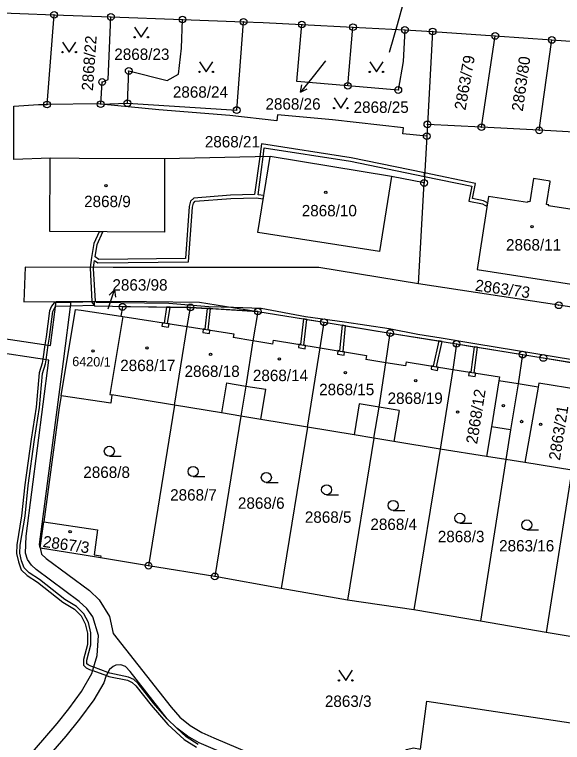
# Model space of a CAD drawing. Extents: x -644096 to -634268, y -1141430 to -1133463.
# Drawn here: x -639879.7 to -639798, y -1138498.1 to -1138389.6 of the extents above; entities that cross this region are included whole.
import ezdxf

# ---------------------------------------------------------------- set-up
doc = ezdxf.new("R2010")
doc.units = 0
for name, color, linetype in [('_CIVIL_CONSTRUCTION', 7, 'Continuous'), ('B_Hranice _3D', 7, 'Continuous'), ('M_Svah_Nasyp', 7, 'Continuous'), ('M_Svah_Zarez', 7, 'Continuous'), ('spodek_zarez', 7, 'Continuous'), ('svrsek_osa_sjezdy', 7, 'Continuous'), ('svrsek_osa_terminal_VRT', 7, 'Continuous'), ('svrsek_osa_VRT', 7, 'Continuous'), ('svrsek_popisy_VRT', 7, 'Continuous'), ('terminal_VRT', 7, 'Continuous')]:
    doc.layers.add(name, color=color, linetype=linetype)

msp = doc.modelspace()

# ---------------------------------------------------------------- linework, layer by layer
at = {"layer": '_CIVIL_CONSTRUCTION'}
for centre, radius in [((-639873.83, -1138389.62), 0.5), ((-639873.83, -1138389.62), 0.0303), ((-639865.35, -1138389.93), 0.5), ((-639865.35, -1138389.93), 0.0303), ((-639854.69, -1138390.32), 0.5), ((-639854.69, -1138390.32), 0.0303), ((-639845.58, -1138390.65), 0.5), ((-639845.58, -1138390.65), 0.0303), ((-639836.89, -1138391.06), 0.5), ((-639836.89, -1138391.06), 0.0303), ((-639829.27, -1138391.46), 0.5), ((-639829.27, -1138391.46), 0.0303), ((-639821.53, -1138391.87), 0.5), ((-639821.53, -1138391.87), 0.0303), ((-639817.4, -1138392.09), 0.5), ((-639817.4, -1138392.09), 0.0303), ((-639808.06, -1138392.76), 0.5), ((-639808.06, -1138392.76), 0.0303), ((-639799.64, -1138393.36), 0.5), ((-639799.64, -1138393.36), 0.0303), ((-639862.7, -1138397.98), 0.5), ((-639862.7, -1138397.98), 0.0303), ((-639866.66, -1138399.63), 0.5), ((-639866.66, -1138399.63), 0.0303), ((-639830.03, -1138400.19), 0.5), ((-639830.03, -1138400.19), 0.0303), ((-639822.52, -1138400.82), 0.5), ((-639822.52, -1138400.82), 0.0303), ((-639874.88, -1138402.98), 0.5), ((-639874.88, -1138402.98), 0.0303), ((-639866.88, -1138402.92), 0.5), ((-639866.88, -1138402.92), 0.0303), ((-639862.9, -1138402.8), 0.5), ((-639862.9, -1138402.8), 0.0303), ((-639846.61, -1138403.81), 0.5), ((-639846.61, -1138403.81), 0.0303), ((-639818.18, -1138405.94), 0.5), ((-639818.18, -1138405.94), 0.0303), ((-639810.13, -1138406.37), 0.5), ((-639818.28, -1138407.69), 0.5), ((-639810.13, -1138406.37), 0.0303), ((-639801.51, -1138406.83), 0.5), ((-639801.51, -1138406.83), 0.0303), ((-639818.28, -1138407.69), 0.0303), ((-639818.68, -1138414.67), 0.5), ((-639818.68, -1138414.67), 0.0303), ((-639863.61, -1138433.15), 0.5), ((-639863.61, -1138433.15), 0.0303), ((-639853.49, -1138433.22), 0.5), ((-639853.49, -1138433.22), 0.0303), ((-639843.46, -1138433.84), 0.5), ((-639798.6, -1138432.91), 0.5), ((-639798.6, -1138432.91), 0.0303), ((-639843.46, -1138433.84), 0.0303), ((-639833.59, -1138435.44), 0.5), ((-639833.59, -1138435.44), 0.0303), ((-639823.72, -1138437.05), 0.5), ((-639823.72, -1138437.05), 0.0303), ((-639813.85, -1138438.65), 0.5), ((-639813.85, -1138438.65), 0.0303), ((-639803.98, -1138440.26), 0.5), ((-639803.98, -1138440.26), 0.0303), ((-639800.9, -1138440.76), 0.5), ((-639800.9, -1138440.76), 0.0303), ((-639859.75, -1138471.72), 0.5), ((-639859.75, -1138471.72), 0.0303), ((-639849.88, -1138473.32), 0.5), ((-639849.88, -1138473.32), 0.0303)]:
    msp.add_circle(centre, radius, dxfattribs=at)
at = {"layer": 'B_Hranice _3D'}
for points in [[(-639830.56, -1138435.44), (-639836.35, -1138434.61), (-639842.95, -1138433.4), (-639847.06, -1138433.25), (-639850.74, -1138433.12), (-639856.73, -1138432.66), (-639867.53, -1138432.5), (-639867.66, -1138432.31), (-639867.95, -1138427.4), (-639867.93, -1138427.27), (-639867.8, -1138426.24), (-639867.29, -1138426.57), (-639853.79, -1138426.43), (-639853.18, -1138418.26), (-639853.03, -1138417.67), (-639852.78, -1138417.4), (-639847.49, -1138416.99), (-639843.72, -1138416.89), (-639842.64, -1138417.04), (-639842.56, -1138416.54), (-639843.43, -1138416.43), (-639842.67, -1138410.76), (-639842.49, -1138409.42), (-639829.62, -1138411.42), (-639818.62, -1138413.69), (-639818.59, -1138413.19), (-639829.53, -1138410.92), (-639842.91, -1138408.84), (-639843.17, -1138410.77), (-639843.93, -1138416.4), (-639847.51, -1138416.49), (-639853.01, -1138416.92), (-639853.48, -1138417.41), (-639853.68, -1138418.18), (-639854.25, -1138425.93), (-639867.15, -1138426.07), (-639867.72, -1138425.69), (-639867.42, -1138423.83), (-639866.57, -1138421.95), (-639867.11, -1138421.94)], [(-639867.11, -1138421.94), (-639867.9, -1138423.69), (-639868.24, -1138425.77), (-639868.43, -1138427.26), (-639868.45, -1138427.38), (-639868.19, -1138432.31), (-639868.18, -1138432.44), (-639867.79, -1138433), (-639857.05, -1138433.2), (-639856.54, -1138433.2), (-639853.49, -1138433.22), (-639850.99, -1138433.37), (-639850.49, -1138433.41), (-639843.46, -1138433.84), (-639836.65, -1138434.94), (-639836.16, -1138435.02), (-639833.59, -1138435.44), (-639830.89, -1138435.88), (-639830.4, -1138435.96), (-639823.72, -1138437.05), (-639816.46, -1138438.23), (-639815.96, -1138438.31), (-639813.85, -1138438.65), (-639811.21, -1138439.08), (-639810.72, -1138439.16), (-639803.98, -1138440.26), (-639800.9, -1138440.76), (-639796.86, -1138441.41)], [(-639867.78, -1138432.41), (-639871.28, -1138432.47), (-639873.56, -1138432.52), (-639873.83, -1138432.52), (-639874.23, -1138433.04), (-639874.49, -1138433.71), (-639874.99, -1138437.6), (-639875.22, -1138438.79), (-639875.51, -1138440.96), (-639875.59, -1138441.53), (-639876.03, -1138442.98), (-639876.49, -1138448.08), (-639877.24, -1138452.85), (-639878.2, -1138459.69), (-639878.66, -1138464.27), (-639879.38, -1138468.6), (-639879.41, -1138469.89), (-639879.14, -1138471.16), (-639878.73, -1138472.34), (-639877.86, -1138473.19), (-639876.3, -1138474.16), (-639872.51, -1138477.16), (-639870.78, -1138478.2), (-639869.77, -1138479.2), (-639869.18, -1138480.39), (-639868.85, -1138481.78), (-639868.84, -1138483.48), (-639869.43, -1138485.71), (-639869.46, -1138486.53), (-639869.03, -1138486.94), (-639868.54, -1138487.17), (-639868.05, -1138487.35), (-639866.02, -1138488.1), (-639865.67, -1138488.23), (-639862.89, -1138488.8), (-639862.2, -1138489.12), (-639861.63, -1138489.62), (-639859.37, -1138492.53), (-639856.89, -1138495.38), (-639854.42, -1138497.62), (-639852.58, -1138498.79)], [(-639878.16, -1138464.33), (-639877.7, -1138459.75), (-639876.74, -1138452.93), (-639875.99, -1138448.14), (-639875.53, -1138443.08), (-639875.09, -1138441.63), (-639875.01, -1138441.03), (-639874.73, -1138438.86), (-639874.49, -1138437.68), (-639874.01, -1138433.83), (-639873.62, -1138433.02), (-639871.34, -1138432.98), (-639867.78, -1138432.91), (-639867.78, -1138432.41)], [(-639712.02, -1138454.63), (-639717.5, -1138453.86), (-639728.31, -1138451.98), (-639731.01, -1138451.91), (-639739.8, -1138450.2), (-639751.66, -1138448.36), (-639756.98, -1138447.39), (-639764.13, -1138446.28), (-639771.27, -1138445.44), (-639776.99, -1138444.55), (-639783.88, -1138443.42), (-639787.41, -1138442.49), (-639790.57, -1138442.11), (-639796.56, -1138441.03), (-639810.81, -1138438.71), (-639816.12, -1138437.81), (-639819.62, -1138437.27), (-639823.87, -1138436.4), (-639830.56, -1138435.44)], [(-639852.34, -1138498.35), (-639854.12, -1138497.22), (-639855.53, -1138495.92), (-639856.97, -1138494.54), (-639858.99, -1138492.21), (-639861.27, -1138489.28), (-639861.92, -1138488.7), (-639862.73, -1138488.32), (-639865.53, -1138487.75), (-639865.8, -1138487.65), (-639867.91, -1138486.87), (-639868.36, -1138486.71), (-639868.75, -1138486.52), (-639868.96, -1138486.33), (-639868.93, -1138485.79), (-639868.34, -1138483.54), (-639868.35, -1138481.72), (-639868.7, -1138480.21), (-639869.37, -1138478.9), (-639870.48, -1138477.8), (-639872.23, -1138476.74), (-639876.02, -1138473.76), (-639877.54, -1138472.79), (-639878.29, -1138472.06), (-639878.66, -1138471.02), (-639878.91, -1138469.85), (-639878.88, -1138468.64), (-639878.16, -1138464.33)]]:
    msp.add_lwpolyline(points, dxfattribs=at)
for points in [[(-639818.62, -1138413.69), (-639811.58, -1138415.15), (-639812.02, -1138417.39), (-639809.98, -1138417.8), (-639809.28, -1138418.18), (-639809.2, -1138417.65), (-639809.8, -1138417.32), (-639811.44, -1138416.99), (-639811, -1138414.76), (-639818.59, -1138413.19)], [(-639856.54, -1138433.2), (-639857.05, -1138433.2), (-639857.43, -1138435.55), (-639857.68, -1138435.51), (-639857.75, -1138436), (-639856.76, -1138436.16), (-639856.69, -1138435.66), (-639856.93, -1138435.62)], [(-639851.66, -1138436.95), (-639850.67, -1138437.1), (-639850.6, -1138436.61), (-639850.84, -1138436.57), (-639850.49, -1138433.41), (-639850.99, -1138433.37), (-639851.34, -1138436.49), (-639851.58, -1138436.45)], [(-639836.16, -1138435.02), (-639836.65, -1138434.94), (-639837.08, -1138438.76), (-639837.32, -1138438.72), (-639837.4, -1138439.22), (-639836.42, -1138439.38), (-639836.34, -1138438.88), (-639836.58, -1138438.84)], [(-639830.4, -1138435.96), (-639830.89, -1138435.88), (-639831.26, -1138439.72), (-639831.51, -1138439.67), (-639831.59, -1138440.17), (-639830.6, -1138440.33), (-639830.52, -1138439.84), (-639830.76, -1138439.8)], [(-639816.46, -1138438.23), (-639817.31, -1138441.99), (-639817.56, -1138441.95), (-639817.64, -1138442.45), (-639816.66, -1138442.61), (-639816.58, -1138442.11), (-639816.83, -1138442.07), (-639815.96, -1138438.31)], [(-639810.72, -1138439.16), (-639811.21, -1138439.08), (-639811.71, -1138442.9), (-639811.96, -1138442.86), (-639812.04, -1138443.36), (-639811.05, -1138443.52), (-639810.97, -1138443.02), (-639811.22, -1138442.98)]]:
    msp.add_lwpolyline(points, close=True, dxfattribs=at)
at = {"layer": 'M_Svah_Nasyp'}
for p, q in [((-639863.58, -1138434.59), (-639853.99, -1138436.08)), ((-639853.99, -1138436.08), (-639847.03, -1138437.16)), ((-639847.03, -1138437.16), (-639847.12, -1138437.72)), ((-639844.19, -1138438.2), (-639847.12, -1138437.72)), ((-639841.22, -1138438.68), (-639844.19, -1138438.2)), ((-639841.22, -1138438.68), (-639841.12, -1138438.1)), ((-639841.12, -1138438.1), (-639834.17, -1138439.24)), ((-639834.17, -1138439.24), (-639827.25, -1138440.37)), ((-639827.25, -1138440.37), (-639827.36, -1138441.01)), ((-639824.37, -1138441.47), (-639827.36, -1138441.01)), ((-639821.43, -1138441.93), (-639824.37, -1138441.47)), ((-639821.33, -1138441.34), (-639821.43, -1138441.93)), ((-639821.33, -1138441.34), (-639814.4, -1138442.47)), ((-639814.4, -1138442.47), (-639807.44, -1138443.59)), ((-639807.53, -1138444.15), (-639808.64, -1138451.01)), ((-639807.44, -1138443.59), (-639807.53, -1138444.15)), ((-639804.65, -1138444.6), (-639807.53, -1138444.15)), ((-639848.14, -1138444.47), (-639848.88, -1138448.94)), ((-639848.14, -1138444.47), (-639845.26, -1138444.94)), ((-639845.26, -1138444.94), (-639842.26, -1138445.42)), ((-639801.69, -1138445.1), (-639804.65, -1138444.6)), ((-639801.69, -1138445.1), (-639803.65, -1138456.36)), ((-639801.59, -1138444.54), (-639801.69, -1138445.1)), ((-639794.73, -1138445.65), (-639801.59, -1138444.54)), ((-639843.01, -1138449.91), (-639842.26, -1138445.42)), ((-639828.33, -1138447.6), (-639829.12, -1138452.21)), ((-639825.38, -1138448.08), (-639828.33, -1138447.6)), ((-639822.38, -1138448.57), (-639825.38, -1138448.08)), ((-639822.38, -1138448.57), (-639823.17, -1138453.2)), ((-639808.64, -1138451.01), (-639809.36, -1138455.45)), ((-639805.78, -1138451.49), (-639808.64, -1138451.01))]:
    msp.add_line(p, q, dxfattribs=at)
at = {"layer": 'M_Svah_Zarez'}
for centre in [(-639866.09, -1138415.1), (-639833.32, -1138416.05), (-639802.58, -1138421.21), (-639868.01, -1138439.72), (-639860, -1138439.26), (-639850.51, -1138440.21), (-639840.23, -1138440.91), (-639830.39, -1138442.96), (-639819.92, -1138444.16), (-639806.86, -1138447.87), (-639813.68, -1138448.82), (-639804.14, -1138450.23), (-639801.31, -1138450.67), (-639871.43, -1138466.64)]:
    msp.add_circle(centre, 0.175, dxfattribs=at)
at = {"layer": 'spodek_zarez'}
msp.add_circle((-638683.07, -1137056.85), 1378.08, dxfattribs=at)
at = {"layer": 'svrsek_osa_sjezdy'}
for p, q in [((-639865.59, -1138455.41), (-639863.84, -1138455.41)), ((-639853.11, -1138458.44), (-639851.36, -1138458.44)), ((-639842.19, -1138459.31), (-639840.44, -1138459.31)), ((-639833.2, -1138461.15), (-639831.45, -1138461.15)), ((-639823.29, -1138463.48), (-639821.54, -1138463.48)), ((-639813.33, -1138465.4), (-639811.58, -1138465.4)), ((-639803.37, -1138466.4), (-639801.62, -1138466.4))]:
    msp.add_line(p, q, dxfattribs=at)
for points in [[(-639861.83, -1138391.46), (-639860.83, -1138392.96), (-639859.83, -1138391.46)], [(-639872.57, -1138393.67), (-639871.57, -1138395.17), (-639870.57, -1138393.67)], [(-639852.15, -1138396.63), (-639851.15, -1138398.13), (-639850.15, -1138396.63)], [(-639826.78, -1138396.63), (-639825.78, -1138398.13), (-639824.78, -1138396.63)], [(-639832.09, -1138402.01), (-639831.09, -1138403.51), (-639830.09, -1138402.01)], [(-639831.36, -1138487.31), (-639830.36, -1138488.81), (-639829.36, -1138487.31)]]:
    msp.add_lwpolyline(points, dxfattribs=at)
for centre, radius in [((-639861.83, -1138392.96), 0.1), ((-639859.83, -1138392.96), 0.1), ((-639872.57, -1138395.17), 0.1), ((-639870.57, -1138395.17), 0.1), ((-639852.15, -1138398.13), 0.1), ((-639850.15, -1138398.13), 0.1), ((-639826.78, -1138398.13), 0.1), ((-639824.78, -1138398.13), 0.1), ((-639832.09, -1138403.51), 0.1), ((-639830.09, -1138403.51), 0.1), ((-639865.59, -1138454.66), 0.75), ((-639853.11, -1138457.69), 0.75), ((-639842.19, -1138458.56), 0.75), ((-639833.2, -1138460.4), 0.75), ((-639823.29, -1138462.73), 0.75), ((-639813.33, -1138464.65), 0.75), ((-639803.37, -1138465.65), 0.75), ((-639831.36, -1138488.81), 0.1), ((-639829.36, -1138488.81), 0.1)]:
    msp.add_circle(centre, radius, dxfattribs=at)
at = {"layer": 'svrsek_osa_terminal_VRT'}
msp.add_arc((-642050.26, -1145189.6), 8802.25, 41.413152, 75.317049, dxfattribs=at)
at = {"layer": 'svrsek_popisy_VRT'}
for p, q in [((-639822.65, -1138391.06), (-639821.82, -1138388.18)), ((-639823.82, -1138395.2), (-639822.65, -1138391.06)), ((-639833.35, -1138396.49), (-639835.23, -1138398.79)), ((-639835.23, -1138398.79), (-639837.12, -1138401.12)), ((-639837.12, -1138401.12), (-639836.88, -1138400.03)), ((-639837.12, -1138401.12), (-639836.1, -1138400.66)), ((-639865.78, -1138433.44), (-639864.8, -1138430.6)), ((-639864.8, -1138430.6), (-639865.6, -1138431.39)), ((-639864.8, -1138430.6), (-639864.66, -1138431.71))]:
    msp.add_line(p, q, dxfattribs=at)
at = {"layer": 'terminal_VRT'}
for p, q in [((-639874.88, -1138402.98), (-639873.83, -1138389.62)), ((-639873.83, -1138389.62), (-639865.35, -1138389.93)), ((-639865.35, -1138389.93), (-639854.69, -1138390.32)), ((-639854.69, -1138390.32), (-639845.58, -1138390.65)), ((-639836.89, -1138391.06), (-639829.27, -1138391.46)), ((-639830.03, -1138400.19), (-639829.27, -1138391.46)), ((-639829.27, -1138391.46), (-639821.53, -1138391.87)), ((-639821.53, -1138391.87), (-639817.4, -1138392.09)), ((-639817.4, -1138392.09), (-639818.18, -1138405.94)), ((-639817.4, -1138392.09), (-639808.06, -1138392.76)), ((-639810.13, -1138406.37), (-639808.06, -1138392.76)), ((-639808.06, -1138392.76), (-639799.64, -1138393.36)), ((-639801.51, -1138406.83), (-639799.64, -1138393.36)), ((-639799.64, -1138393.36), (-639791.58, -1138393.93)), ((-639866.88, -1138402.92), (-639862.9, -1138402.8)), ((-639818.18, -1138405.94), (-639818.28, -1138407.69)), ((-639810.13, -1138406.37), (-639818.18, -1138405.94)), ((-639801.51, -1138406.83), (-639810.13, -1138406.37)), ((-639792.89, -1138407.29), (-639801.51, -1138406.83)), ((-639818.28, -1138407.69), (-639818.68, -1138414.67)), ((-639841.62, -1138410.74), (-639857.39, -1138411.06)), ((-639823.52, -1138413.69), (-639841.62, -1138410.74)), ((-639818.68, -1138414.67), (-639823.52, -1138413.69)), ((-639819.53, -1138429.71), (-639818.68, -1138414.67)), ((-639873.54, -1138432.35), (-639871.26, -1138432.33)), ((-639843.46, -1138433.84), (-639853.49, -1138433.22)), ((-639843.46, -1138433.84), (-639833.59, -1138435.44)), ((-639833.59, -1138435.44), (-639823.72, -1138437.05)), ((-639823.72, -1138437.05), (-639813.85, -1138438.65)), ((-639813.85, -1138438.65), (-639803.98, -1138440.26)), ((-639855.89, -1138447.78), (-639865.2, -1138446.24)), ((-639855.89, -1138447.78), (-639859.75, -1138471.72)), ((-639846, -1138449.42), (-639849.88, -1138473.32)), ((-639836.07, -1138451.06), (-639839.96, -1138475.12)), ((-639826.14, -1138452.7), (-639830.07, -1138476.84)), ((-639816.29, -1138454.34), (-639820.2, -1138478.28)), ((-639806.5, -1138455.91), (-639810.26, -1138480)), ((-639796.65, -1138457.48), (-639800.5, -1138481.68)), ((-639875.88, -1138469.08), (-639875.37, -1138465.16)), ((-639859.75, -1138471.72), (-639866.91, -1138470.55)), ((-639849.88, -1138473.32), (-639859.75, -1138471.72)), ((-639839.96, -1138475.12), (-639849.88, -1138473.32)), ((-639830.07, -1138476.84), (-639839.96, -1138475.12)), ((-639820.2, -1138478.28), (-639830.07, -1138476.84)), ((-639810.26, -1138480), (-639820.2, -1138478.28)), ((-639800.5, -1138481.68), (-639810.26, -1138480))]:
    msp.add_line(p, q, dxfattribs=at)
for points in [[(-639904.7, -1138382.37), (-639904.04, -1138386.68), (-639902.97, -1138390.84), (-639897.32, -1138390.36), (-639884.12, -1138389.24), (-639873.83, -1138389.62)], [(-639866.88, -1138402.92), (-639866.66, -1138399.63), (-639865.76, -1138399.25), (-639865.35, -1138389.93)], [(-639862.9, -1138402.8), (-639862.7, -1138397.98), (-639856.98, -1138399.38), (-639855.26, -1138398.44), (-639854.84, -1138394.6), (-639854.69, -1138390.32)], [(-639862.9, -1138402.8), (-639846.61, -1138403.81), (-639845.58, -1138390.65)], [(-639845.58, -1138390.65), (-639842.68, -1138390.76), (-639836.89, -1138391.06)], [(-639830.03, -1138400.19), (-639837.62, -1138399.57), (-639836.89, -1138391.06)], [(-639821.53, -1138391.87), (-639821.79, -1138396.57), (-639822.52, -1138400.82), (-639830.03, -1138400.19)], [(-639866.88, -1138402.92), (-639867.14, -1138402.89), (-639874.88, -1138402.98)], [(-639818.28, -1138407.69), (-639821.85, -1138407.34), (-639821.74, -1138406.47), (-639832.31, -1138405.28), (-639840.51, -1138404.53), (-639840.6, -1138405.41), (-639847.63, -1138404.61), (-639858.2, -1138403.8), (-639866.88, -1138402.92)], [(-639874.42, -1138410.99), (-639879.84, -1138411.2), (-639879.82, -1138403.25), (-639876.14, -1138403), (-639874.88, -1138402.98)], [(-639857.39, -1138411.06), (-639857.36, -1138422), (-639874.46, -1138421.9), (-639874.42, -1138410.99)], [(-639857.39, -1138411.06), (-639870.1, -1138411.01), (-639874.42, -1138410.99)], [(-639823.52, -1138413.69), (-639825.32, -1138424.91), (-639843.45, -1138422.05), (-639841.62, -1138410.74)], [(-639794.47, -1138419.65), (-639794.36, -1138418.97), (-639800.13, -1138418.07), (-639800.1, -1138417.92), (-639800.42, -1138417.87), (-639799.9, -1138414.53), (-639799.88, -1138414.39), (-639802.38, -1138414), (-639802.92, -1138417.48), (-639803.23, -1138417.43), (-639803.25, -1138417.58), (-639809.05, -1138416.67), (-639810.74, -1138427.56), (-639796.05, -1138429.84), (-639795.4, -1138425.66)], [(-639819.53, -1138429.71), (-639834.37, -1138427.27), (-639846.91, -1138427.28), (-639859.33, -1138427.29), (-639865.01, -1138427.28), (-639878.15, -1138427.22), (-639878.33, -1138432.37), (-639873.54, -1138432.35)], [(-639789.39, -1138434.35), (-639798.6, -1138432.91), (-639819.53, -1138429.71)], [(-639892.67, -1138436.16), (-639874.34, -1138438.92), (-639873.54, -1138432.35)], [(-639875.88, -1138469.08), (-639875.98, -1138468.56), (-639872.42, -1138441.29), (-639871.26, -1138432.33)], [(-639871.26, -1138432.33), (-639865.36, -1138432.3), (-639860.06, -1138432.34), (-639852.16, -1138432.42), (-639843.46, -1138433.84)], [(-639853.49, -1138433.22), (-639863.61, -1138433.15), (-639863.87, -1138434.55)], [(-639855.89, -1138447.78), (-639853.99, -1138436.08), (-639853.49, -1138433.22)], [(-639872.76, -1138446.39), (-639870.64, -1138433.54), (-639869.8, -1138433.63), (-639863.87, -1138434.55)], [(-639843.46, -1138433.84), (-639844.19, -1138438.2), (-639845.26, -1138444.94), (-639846, -1138449.42)], [(-639863.87, -1138434.55), (-639863.58, -1138434.59), (-639865.54, -1138446.18), (-639865.2, -1138446.24)], [(-639836.07, -1138451.06), (-639834.17, -1138439.24), (-639833.59, -1138435.44)], [(-639826.14, -1138452.7), (-639825.38, -1138448.08), (-639824.37, -1138441.47), (-639823.72, -1138437.05)], [(-639882.97, -1138506.32), (-639873.37, -1138495.24), (-639871.63, -1138493.08), (-639869.75, -1138490.48), (-639868.18, -1138487.78), (-639867.39, -1138485.11), (-639867.2, -1138482.11), (-639868.03, -1138479.34), (-639868.96, -1138478.09), (-639870.08, -1138477.08), (-639876.49, -1138472.27), (-639877.21, -1138471.64), (-639877.78, -1138470.78), (-639878.07, -1138469.85), (-639878, -1138467.31), (-639874.62, -1138441.09), (-639893.02, -1138438.31)], [(-639813.85, -1138438.65), (-639814.4, -1138442.47), (-639816.29, -1138454.34)], [(-639803.98, -1138440.26), (-639804.65, -1138444.6), (-639805.78, -1138451.49), (-639806.5, -1138455.91)], [(-639803.98, -1138440.26), (-639800.9, -1138440.76), (-639794.11, -1138441.86)], [(-639865.2, -1138446.24), (-639865.39, -1138447.49), (-639872.76, -1138446.39)], [(-639872.76, -1138446.39), (-639873.09, -1138448.12), (-639875.37, -1138465.16)], [(-639846, -1138449.42), (-639848.88, -1138448.94), (-639855.89, -1138447.78)], [(-639836.07, -1138451.06), (-639843.01, -1138449.91), (-639846, -1138449.42)], [(-639826.14, -1138452.7), (-639829.12, -1138452.21), (-639836.07, -1138451.06)], [(-639816.29, -1138454.34), (-639823.17, -1138453.2), (-639826.14, -1138452.7)], [(-639806.5, -1138455.91), (-639809.36, -1138455.45), (-639816.29, -1138454.34)], [(-639796.65, -1138457.48), (-639803.65, -1138456.36), (-639806.5, -1138455.91)], [(-639875.37, -1138465.16), (-639867.37, -1138466.4), (-639867.85, -1138470.11), (-639866.87, -1138470.24), (-639866.91, -1138470.55)], [(-639875.88, -1138469.08), (-639875.71, -1138470), (-639875, -1138470.67), (-639868.57, -1138475.44), (-639867.1, -1138476.83), (-639865.55, -1138479.3), (-639865.01, -1138481.83), (-639856.37, -1138492.8), (-639855.06, -1138494.29), (-639853.52, -1138495.55), (-639851.82, -1138496.58), (-639850.02, -1138497.39), (-639825.66, -1138507.7), (-639824.71, -1138507.84), (-639824.21, -1138507.75), (-639823.82, -1138507.43), (-639823.55, -1138506.97), (-639822.56, -1138500.54), (-639822.12, -1138499.71), (-639821.28, -1138499.1), (-639820.25, -1138498.89), (-639819.21, -1138499.06)], [(-639866.91, -1138470.55), (-639869.62, -1138470.11), (-639875.54, -1138469.15), (-639875.88, -1138469.08)], [(-639790.65, -1138483.27), (-639794.49, -1138482.68), (-639800.5, -1138481.68)], [(-639817.11, -1138518.39), (-639816.9, -1138517.63), (-639816.99, -1138517.2), (-639817.34, -1138516.7), (-639822.8, -1138511.01), (-639823.76, -1138510.29), (-639824.64, -1138509.9), (-639852.18, -1138498.11), (-639853.92, -1138497.12), (-639855.53, -1138495.92), (-639856.97, -1138494.54), (-639862.49, -1138487.48), (-639863.18, -1138486.76), (-639863.86, -1138486.51), (-639864.6, -1138486.55), (-639865.02, -1138486.74), (-639865.58, -1138487.21), (-639866.09, -1138488.24), (-639866.39, -1138489.19), (-639867.89, -1138491.72), (-639870.02, -1138494.61), (-639872.08, -1138497.14), (-639876.23, -1138501.93), (-639881.06, -1138507.5)], [(-639819.21, -1138499.06), (-639818.25, -1138491.9), (-639795.81, -1138495.28), (-639797.28, -1138508.23), (-639819.83, -1138503.63), (-639819.43, -1138500.59)]]:
    msp.add_lwpolyline(points, dxfattribs=at)

# ---------------------------------------------------------------- texts
at = {"layer": 'svrsek_osa_VRT'}
for s, height, rotation, p in [('2868/22', 1.7, 86, (-639868.04, -1138400.98)), ('2863/79', 1.7, 80, (-639812.51, -1138403.91)), ('2863/80', 1.7, 82, (-639803.96, -1138404.07)), ('2863/73', 1.7, 352, (-639811.15, -1138430.72)), ('6420/1', 1.403, 359, (-639871.13, -1138441.97)), ('2868/12', 1.7, 81, (-639810.77, -1138453.67)), ('2863/21', 1.7, 81, (-639798.43, -1138456.11)), ('2867/3', 1.7, 352, (-639875.58, -1138468.92))]:
    msp.add_text(s, height=height, rotation=rotation, dxfattribs=at).set_placement(p)
for s, p in [('2868/23', (-639864.85, -1138396.34)), ('2868/24', (-639856.12, -1138401.97)), ('2868/26', (-639842.32, -1138403.75)), ('2868/25', (-639829.18, -1138404.23)), ('2868/21', (-639851.36, -1138409.38)), ('2868/9', (-639869.35, -1138418.28)), ('2868/10', (-639836.91, -1138419.65)), ('2868/11', (-639806.46, -1138424.75)), ('2863/98', (-639865.13, -1138430.72)), ('2868/17', (-639863.97, -1138442.72)), ('2868/18', (-639854.38, -1138443.59)), ('2868/14', (-639844.19, -1138444.21)), ('2868/15', (-639834.32, -1138446.31)), ('2868/19', (-639824.11, -1138447.61)), ('2868/8', (-639869.47, -1138458.64)), ('2868/7', (-639856.53, -1138462.02)), ('2868/6', (-639846.42, -1138463.24)), ('2868/5', (-639836.45, -1138465.33)), ('2868/4', (-639826.68, -1138466.4)), ('2868/3', (-639816.63, -1138468.22)), ('2863/16', (-639807.49, -1138469.6)), ('2863/3', (-639833.46, -1138492.77))]:
    msp.add_text(s, height=1.7, dxfattribs=at).set_placement(p)

doc.saveas('drawing.dxf')
